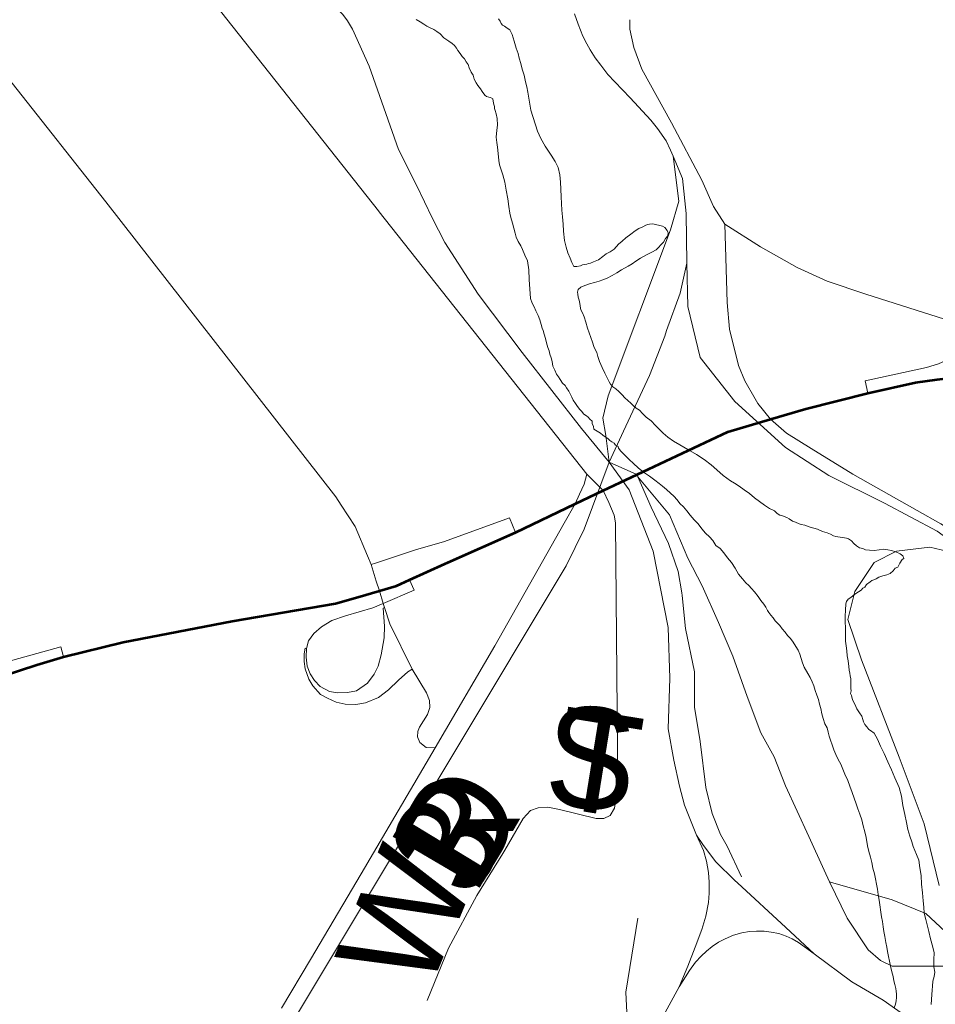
# Model space of a CAD drawing. Header units: feet. Extents: x 92 to 141.3, y -5 to 23.6.
# Tile 312 of 651: x 123.6 to 124.7, y 9.8 to 10.9. Entities that reach past the tile are written whole.
import ezdxf

# ---------------------------------------------------------------- set-up
doc = ezdxf.new("R2010")
doc.units = ezdxf.units.FT
doc.header["$MEASUREMENT"] = 0
for name, color, linetype, lineweight in [('CUY - Design$0$GM_X_City_Street', 7, 'Continuous', 0), ('CUY - Design$0$GM_X_Interchange_Ramps', 1, 'Continuous', 13), ('CUY - Design$0$GM_X_Interstate_Route', 1, 'Continuous', 53), ('CUY - Design$0$GM_X_Major_River', 5, 'Continuous', 13), ('CUY - Design$0$GM_X_Rail_Line', 7, 'Continuous', 13)]:
    doc.layers.add(name, color=color, linetype=linetype, lineweight=lineweight)
doc.layers.add('TX_X_20', color=7, linetype='Continuous')
doc.styles.add('CUY - Design$0$Styledgn030', font='dgn030.shx')

msp = doc.modelspace()

# ---------------------------------------------------------------- linework, layer by layer
at = {"layer": 'CUY - Design$0$GM_X_City_Street', "flags": 128}
for points in [[(124.0279, 10.6853), (123.6526, 11.1596)], [(124.4247, 10.6699), (124.4117, 10.6903), (124.3985, 10.7205), (124.3635, 10.7862), (124.3295, 10.8475), (124.3204, 10.8726), (124.3158, 10.8936), (124.3158, 10.9043)], [(123.5918, 10.8424), (123.5944, 10.8412), (123.6006, 10.8373), (123.6078, 10.8315), (123.7151, 10.6956), (123.8382, 10.5379)], [(124.2667, 10.3835), (124.0286, 10.6843), (124.0279, 10.6853)], [(124.4596, 10.4699), (124.4476, 10.4905), (124.4402, 10.5082), (124.4302, 10.5496), (124.4273, 10.5802), (124.4247, 10.6699)], [(124.4247, 10.6699), (124.4657, 10.6441), (124.5077, 10.6204), (124.5421, 10.6049), (124.5862, 10.59), (124.7174, 10.5484), (124.7423, 10.5439), (124.7622, 10.5439), (124.7817, 10.5474), (124.8241, 10.5575)], [(123.8382, 10.5379), (123.9788, 10.3578), (123.985, 10.3482)], [(124.5237, 10.4132), (124.4953, 10.4308), (124.4771, 10.4466), (124.4627, 10.4646), (124.4596, 10.4699)], [(124.6453, 10.3419), (124.5715, 10.3837), (124.5237, 10.4132)], [(124.2667, 10.3835), (124.2636, 10.3721), (124.2582, 10.3609), (124.253, 10.3495), (124.2407, 10.3274), (124.1609, 10.1869), (124.0926, 10.0703)], [(124.1725, 9.9528), (124.1934, 9.9891), (124.2018, 9.9984), (124.2106, 10.0016), (124.2217, 10.0023), (124.2351, 9.9997), (124.2771, 9.9893), (124.2859, 9.9893), (124.2934, 9.9928), (124.2982, 10.001), (124.302, 10.0252), (124.2992, 10.3279), (124.298, 10.3368), (124.2919, 10.3513), (124.2854, 10.3649), (124.2667, 10.3835)], [(123.985, 10.3482), (124.0008, 10.3237), (124.015, 10.2903)], [(124.682, 9.977), (124.6819, 9.9802), (124.6818, 9.9878), (124.6813, 10.0375), (124.6922, 10.0752), (124.7059, 10.1233), (124.7182, 10.1729), (124.7327, 10.2192), (124.7341, 10.2369), (124.7304, 10.2586), (124.722, 10.2795), (124.7099, 10.2974), (124.6962, 10.3112), (124.6724, 10.3266), (124.6453, 10.3419)], [(124.015, 10.2903), (124.0192, 10.2802), (124.0252, 10.2611), (124.0287, 10.2499), (124.0332, 10.2357), (124.0347, 10.2309), (124.0406, 10.2123), (124.0665, 10.1602), (124.0827, 10.1333), (124.086, 10.1245), (124.0865, 10.1163), (124.0838, 10.1084), (124.0747, 10.0939), (124.0733, 10.0899)], [(124.0733, 10.0899), (124.0729, 10.0887), (124.0726, 10.0826), (124.075, 10.0764), (124.0823, 10.0705), (124.0926, 10.0703)], [(124.0926, 10.0703), (124.008, 9.9259), (123.9498, 9.8278)], [(124.0834, 9.7808), (124.1081, 9.8407), (124.1406, 9.901), (124.1704, 9.9491), (124.1725, 9.9528)], [(123.9498, 9.8278), (123.9166, 9.7719)]]:
    msp.add_lwpolyline(points, dxfattribs=at)
at = {"layer": 'CUY - Design$0$GM_X_Interchange_Ramps', "flags": 128}
for points in [[(124.7174, 10.5484), (124.7157, 10.5432), (124.7115, 10.5371), (124.7069, 10.5328), (124.6977, 10.5256), (124.6887, 10.5199), (124.6806, 10.5151), (124.6694, 10.5102), (124.6558, 10.5057), (124.5857, 10.4907), (124.5886, 10.4766)], [(124.1846, 10.317), (124.178, 10.3338), (124.1033, 10.3067), (124.0701, 10.2971), (124.0242, 10.2818), (124.0192, 10.2802)], [(124.0347, 10.2309), (124.0329, 10.2301), (124.0346, 10.2097), (124.0343, 10.1963), (124.0306, 10.1767), (124.0273, 10.1639), (124.0228, 10.1544), (124.0153, 10.1443), (124.0027, 10.1356), (123.9923, 10.1334), (123.9806, 10.1331), (123.9714, 10.1348), (123.961, 10.1404), (123.9543, 10.1474), (123.9493, 10.1549), (123.9459, 10.1639), (123.9448, 10.1742), (123.9451, 10.184), (123.9476, 10.1927), (123.9535, 10.2011), (123.9624, 10.2089), (123.9742, 10.2159), (123.9898, 10.2212), (124.0211, 10.2307), (124.0332, 10.2357), (124.0687, 10.2506), (124.0634, 10.2625)], [(123.6668, 10.1746), (123.6637, 10.186), (123.567, 10.159), (123.4901, 10.1368), (123.4456, 10.128), (123.4107, 10.1225), (123.3818, 10.1169), (123.3776, 10.1156), (123.3532, 10.1082), (123.3267, 10.0973), (123.3035, 10.083), (123.2881, 10.07), (123.2862, 10.0675), (123.2811, 10.0609), (123.2801, 10.0596), (123.27, 10.0464), (123.2578, 10.0257), (123.2504, 10.0055), (123.2472, 9.9869), (123.2449, 9.9646), (123.2446, 9.9402), (123.247, 9.9208), (123.2514, 9.8784), (123.2487, 9.8778)], [(124.0665, 10.1602), (124.0614, 10.1574), (124.0508, 10.1476), (124.0393, 10.1367), (124.0279, 10.1278), (124.013, 10.1216), (124.0016, 10.1197), (123.9896, 10.12), (123.9792, 10.1225), (123.9691, 10.127), (123.9613, 10.1314), (123.9526, 10.1412), (123.9479, 10.149), (123.9437, 10.1605), (123.9424, 10.1691), (123.9424, 10.1778), (123.9435, 10.1842), (123.9451, 10.184)]]:
    msp.add_lwpolyline(points, dxfattribs=at)
at = {"layer": 'CUY - Design$0$GM_X_Interstate_Route', "flags": 128}
for points in [[(124.1037, 10.2808), (124.1072, 10.2825), (124.1846, 10.317), (124.253, 10.3495), (124.2854, 10.3649), (124.4281, 10.4323), (124.4771, 10.4466), (124.5175, 10.4584), (124.5886, 10.4766), (124.6434, 10.4886), (124.668, 10.492), (124.6807, 10.4937), (124.7243, 10.4997)], [(124.0041, 10.2428), (124.0287, 10.2499), (124.0482, 10.2556), (124.0634, 10.2625), (124.1037, 10.2808)], [(123.3726, 10.0829), (123.3779, 10.084), (123.3892, 10.0863), (123.4265, 10.0959), (123.5598, 10.1405), (123.6361, 10.1652), (123.6668, 10.1746), (123.7351, 10.1911), (123.8599, 10.2151), (123.9783, 10.2354), (124.0041, 10.2428)]]:
    msp.add_lwpolyline(points, dxfattribs=at)
at = {"layer": 'CUY - Design$0$GM_X_Major_River', "flags": 128}
for points in [[(124.0709, 10.9046), (124.0754, 10.9018), (124.0796, 10.899), (124.0833, 10.8969), (124.0871, 10.8949), (124.0912, 10.8929), (124.0946, 10.8909), (124.0983, 10.888), (124.1025, 10.8835), (124.1083, 10.8799), (124.1121, 10.8771), (124.115, 10.8746), (124.1171, 10.8717), (124.1188, 10.8689), (124.1213, 10.8656), (124.1238, 10.8623), (124.1263, 10.8595), (124.1284, 10.8562), (124.1305, 10.8529), (124.1318, 10.8492), (124.134, 10.8443), (124.1361, 10.8406), (124.1374, 10.8361), (124.1395, 10.832), (124.1416, 10.8291), (124.1445, 10.825), (124.1466, 10.8222), (124.1496, 10.8177), (124.1517, 10.8164), (124.1542, 10.8156), (124.1562, 10.8153), (124.1587, 10.8136), (124.1592, 10.8108), (124.16, 10.8071), (124.1605, 10.805), (124.1605, 10.8025), (124.1614, 10.8001), (124.1627, 10.7964), (124.1636, 10.791), (124.1641, 10.7836), (124.1633, 10.7778), (124.1626, 10.7699), (124.1635, 10.7638), (124.164, 10.7584), (124.1649, 10.751), (124.1655, 10.7431), (124.1663, 10.7382), (124.1681, 10.7333), (124.1702, 10.7267), (124.1724, 10.718), (124.1742, 10.709), (124.176, 10.6991), (124.1773, 10.6905), (124.1782, 10.6826), (124.1795, 10.6777), (124.1813, 10.6711), (124.183, 10.6653), (124.1843, 10.6596), (124.1856, 10.6551), (124.1878, 10.6501), (124.1907, 10.6452), (124.1928, 10.6411), (124.1954, 10.6345), (124.1984, 10.628), (124.2002, 10.6177), (124.2003, 10.6065), (124.2019, 10.5851), (124.204, 10.5797), (124.2061, 10.5752), (124.2082, 10.5707), (124.2108, 10.5654), (124.2125, 10.5605), (124.2142, 10.5551), (124.2155, 10.551), (124.2164, 10.5481), (124.2177, 10.544), (124.219, 10.5391), (124.2203, 10.5341), (124.222, 10.5288), (124.2233, 10.5251), (124.2242, 10.521)], [(124.2242, 10.521), (124.2233, 10.5251), (124.222, 10.5288), (124.2203, 10.5341), (124.219, 10.5391), (124.2177, 10.544), (124.2164, 10.5481), (124.2155, 10.551), (124.2142, 10.5551), (124.2125, 10.5605), (124.2108, 10.5654), (124.2082, 10.5707), (124.2061, 10.5752), (124.204, 10.5797), (124.2019, 10.5851), (124.2003, 10.6065), (124.2002, 10.6177), (124.1984, 10.628), (124.1954, 10.6345), (124.1928, 10.6411), (124.1907, 10.6452), (124.1878, 10.6501), (124.1856, 10.6551), (124.1843, 10.6596), (124.183, 10.6653), (124.1813, 10.6711), (124.1795, 10.6777), (124.1782, 10.6826), (124.1773, 10.6905), (124.176, 10.6991), (124.1742, 10.709), (124.1724, 10.718), (124.1702, 10.7267), (124.1681, 10.7333), (124.1663, 10.7382), (124.1655, 10.7431), (124.1649, 10.751), (124.164, 10.7584), (124.1635, 10.7638), (124.1626, 10.7699), (124.1633, 10.7778), (124.1641, 10.7836), (124.1636, 10.791), (124.1627, 10.7964), (124.1614, 10.8001), (124.1605, 10.8025), (124.1605, 10.805), (124.16, 10.8071), (124.1592, 10.8108), (124.1587, 10.8136), (124.1562, 10.8153), (124.1542, 10.8156), (124.1517, 10.8164), (124.1496, 10.8177), (124.1466, 10.8222), (124.1445, 10.825), (124.1416, 10.8291), (124.1395, 10.832), (124.1374, 10.8361), (124.1361, 10.8406), (124.134, 10.8443), (124.1318, 10.8492), (124.1305, 10.8529), (124.1284, 10.8562), (124.1263, 10.8595), (124.1238, 10.8623), (124.1213, 10.8656), (124.1188, 10.8689), (124.1171, 10.8717), (124.115, 10.8746), (124.1121, 10.8771), (124.1083, 10.8799), (124.1025, 10.8835), (124.0983, 10.888), (124.0946, 10.8909), (124.0912, 10.8929), (124.0871, 10.8949), (124.0833, 10.8969), (124.0796, 10.899), (124.0754, 10.9018), (124.0709, 10.9046)], [(124.2931, 10.6382), (124.2886, 10.6361), (124.2849, 10.6331), (124.28, 10.6294), (124.2743, 10.6268), (124.2706, 10.6255), (124.2685, 10.6251), (124.2665, 10.6243), (124.264, 10.6238), (124.2615, 10.6234), (124.2591, 10.6225), (124.255, 10.6216), (124.2517, 10.6216), (124.2495, 10.6261), (124.2474, 10.631), (124.2449, 10.6372), (124.2427, 10.6438), (124.2409, 10.6512), (124.2396, 10.6619), (124.2395, 10.6702), (124.2385, 10.6784), (124.238, 10.6862), (124.2375, 10.6937), (124.237, 10.7015), (124.2368, 10.7102), (124.2363, 10.718), (124.2354, 10.7267), (124.2336, 10.7349), (124.2302, 10.7419), (124.2256, 10.7492), (124.2188, 10.7595), (124.2138, 10.7681), (124.2099, 10.7767), (124.2022, 10.8005), (124.2013, 10.8075), (124.1999, 10.8145), (124.199, 10.8211), (124.1977, 10.8273), (124.1964, 10.8331), (124.1946, 10.8409), (124.1925, 10.8475), (124.1907, 10.8541), (124.189, 10.8602), (124.1877, 10.8656), (124.1856, 10.8717), (124.1834, 10.8796), (124.1808, 10.8874), (124.1783, 10.8927), (124.1753, 10.8947), (124.172, 10.8968), (124.1699, 10.898), (124.1683, 10.9), (124.167, 10.9025), (124.1653, 10.9054)], [(124.1653, 10.9054), (124.167, 10.9025), (124.1683, 10.9), (124.1699, 10.898), (124.172, 10.8968), (124.1753, 10.8947), (124.1783, 10.8927), (124.1808, 10.8874), (124.1834, 10.8796), (124.1856, 10.8717), (124.1877, 10.8656), (124.189, 10.8602), (124.1907, 10.8541), (124.1925, 10.8475), (124.1946, 10.8409), (124.1964, 10.8331), (124.1977, 10.8273), (124.199, 10.8211), (124.1999, 10.8145), (124.2013, 10.8075), (124.2022, 10.8005), (124.2099, 10.7767), (124.2138, 10.7681), (124.2188, 10.7595), (124.2256, 10.7492), (124.2302, 10.7419), (124.2336, 10.7349), (124.2354, 10.7267), (124.2363, 10.718), (124.2368, 10.7102), (124.237, 10.7015), (124.2375, 10.6937), (124.238, 10.6862), (124.2385, 10.6784), (124.2395, 10.6702), (124.2396, 10.6619), (124.2409, 10.6512), (124.2427, 10.6438), (124.2449, 10.6372), (124.2474, 10.631), (124.2495, 10.6261), (124.2517, 10.6216), (124.255, 10.6216), (124.2591, 10.6225), (124.2615, 10.6234), (124.264, 10.6238), (124.2665, 10.6243), (124.2685, 10.6251), (124.2706, 10.6255), (124.2743, 10.6268), (124.28, 10.6294), (124.2849, 10.6331), (124.2886, 10.6361), (124.2931, 10.6382)], [(124.4877, 10.3368), (124.4848, 10.3388), (124.4815, 10.3416), (124.4757, 10.3445), (124.4703, 10.3481), (124.4644, 10.3522), (124.4586, 10.3566), (124.4528, 10.3615), (124.4469, 10.3656), (124.4411, 10.37), (124.4357, 10.3733), (124.4311, 10.3761), (124.427, 10.379), (124.4228, 10.3822), (124.4157, 10.3887), (124.409, 10.3944), (124.4011, 10.4005), (124.3924, 10.4062), (124.3824, 10.4118), (124.3732, 10.4171), (124.3658, 10.4216), (124.3595, 10.426), (124.3541, 10.4305), (124.3499, 10.435), (124.3453, 10.4395), (124.3403, 10.4448), (124.3344, 10.4488), (124.3303, 10.4533), (124.3269, 10.457), (124.3232, 10.4594), (124.3198, 10.4623), (124.3169, 10.4651), (124.3136, 10.468), (124.3102, 10.4712), (124.3069, 10.4745), (124.3031, 10.4782), (124.2998, 10.4814), (124.2964, 10.4839), (124.2935, 10.4867), (124.2922, 10.4896), (124.2897, 10.4941), (124.2872, 10.4994), (124.2842, 10.506), (124.2812, 10.5126), (124.2791, 10.5183), (124.2778, 10.5229), (124.2761, 10.5265), (124.2744, 10.5298), (124.2731, 10.5348), (124.2671, 10.5508), (124.2653, 10.5578), (124.2636, 10.564), (124.2615, 10.5685), (124.2598, 10.5718), (124.2593, 10.5738), (124.2589, 10.5767), (124.2584, 10.5792), (124.2576, 10.5829), (124.2567, 10.5866), (124.2562, 10.5899), (124.2558, 10.5923), (124.2566, 10.5952), (124.2598, 10.5978), (124.2643, 10.5999), (124.2697, 10.6016), (124.2754, 10.6033), (124.2808, 10.6046), (124.2849, 10.6063), (124.2898, 10.6084), (124.2955, 10.6114), (124.3008, 10.6144), (124.3062, 10.6177), (124.3139, 10.6219), (124.3184, 10.6245), (124.3225, 10.6278), (124.3282, 10.6312), (124.3348, 10.635), (124.3409, 10.6379), (124.3458, 10.6405), (124.3487, 10.6434), (124.3515, 10.6463), (124.3544, 10.6493), (124.3568, 10.6538), (124.3592, 10.6567), (124.3596, 10.66), (124.3587, 10.6629), (124.3558, 10.6662), (124.3533, 10.6678), (124.3421, 10.6706), (124.3384, 10.6701), (124.3364, 10.6697), (124.3343, 10.6688), (124.3306, 10.6671), (124.3261, 10.665), (124.322, 10.6625), (124.3171, 10.6587), (124.3114, 10.6545), (124.3069, 10.6507), (124.3029, 10.647), (124.298, 10.6416), (124.2931, 10.6382)], [(124.2931, 10.6382), (124.298, 10.6416), (124.3029, 10.647), (124.3069, 10.6507), (124.3114, 10.6545), (124.3171, 10.6587), (124.322, 10.6625), (124.3261, 10.665), (124.3306, 10.6671), (124.3343, 10.6688), (124.3364, 10.6697), (124.3384, 10.6701), (124.3421, 10.6706), (124.3533, 10.6678), (124.3558, 10.6662), (124.3587, 10.6629), (124.3596, 10.66), (124.3592, 10.6567), (124.3568, 10.6538), (124.3544, 10.6493), (124.3515, 10.6463), (124.3487, 10.6434), (124.3458, 10.6405), (124.3409, 10.6379), (124.3348, 10.635), (124.3282, 10.6312), (124.3225, 10.6278), (124.3184, 10.6245), (124.3139, 10.6219), (124.3062, 10.6177), (124.3008, 10.6144), (124.2955, 10.6114), (124.2898, 10.6084), (124.2849, 10.6063), (124.2808, 10.6046), (124.2754, 10.6033), (124.2697, 10.6016), (124.2643, 10.5999), (124.2598, 10.5978), (124.2566, 10.5952), (124.2558, 10.5923), (124.2562, 10.5899), (124.2567, 10.5866), (124.2576, 10.5829), (124.2584, 10.5792), (124.2589, 10.5767), (124.2593, 10.5738), (124.2598, 10.5718), (124.2615, 10.5685), (124.2636, 10.564), (124.2653, 10.5578), (124.2671, 10.5508), (124.2731, 10.5348), (124.2744, 10.5298), (124.2761, 10.5265), (124.2778, 10.5229), (124.2791, 10.5183), (124.2812, 10.5126), (124.2842, 10.506), (124.2872, 10.4994), (124.2897, 10.4941), (124.2922, 10.4896), (124.2935, 10.4867), (124.2964, 10.4839), (124.2998, 10.4814), (124.3031, 10.4782), (124.3069, 10.4745), (124.3102, 10.4712), (124.3136, 10.468), (124.3169, 10.4651), (124.3198, 10.4623), (124.3232, 10.4594), (124.3269, 10.457), (124.3303, 10.4533), (124.3344, 10.4488), (124.3403, 10.4448), (124.3453, 10.4395), (124.3499, 10.435), (124.3541, 10.4305), (124.3595, 10.426), (124.3658, 10.4216), (124.3732, 10.4171), (124.3824, 10.4118), (124.3924, 10.4062), (124.4011, 10.4005), (124.409, 10.3944), (124.4157, 10.3887), (124.4228, 10.3822), (124.427, 10.379), (124.4311, 10.3761), (124.4357, 10.3733), (124.4411, 10.37), (124.4469, 10.3656), (124.4528, 10.3615), (124.4586, 10.3566), (124.4644, 10.3522), (124.4703, 10.3481), (124.4757, 10.3445), (124.4815, 10.3416), (124.4848, 10.3388), (124.4877, 10.3368)], [(124.2242, 10.521), (124.2255, 10.5169), (124.2268, 10.5127), (124.2277, 10.5074), (124.2298, 10.5029), (124.2319, 10.4984), (124.234, 10.4951), (124.2361, 10.4922), (124.2386, 10.4881), (124.2416, 10.4853), (124.2433, 10.4824), (124.2458, 10.4787), (124.2479, 10.475), (124.2492, 10.4717), (124.2509, 10.4685), (124.2534, 10.4648), (124.2551, 10.4623), (124.258, 10.4582), (124.2605, 10.4558), (124.2631, 10.4525), (124.266, 10.4505), (124.2681, 10.4489), (124.2701, 10.4468), (124.2726, 10.4444), (124.2727, 10.4419), (124.274, 10.4382), (124.2744, 10.4353), (124.2782, 10.4329), (124.2802, 10.4317), (124.2823, 10.4305), (124.2848, 10.4284), (124.2886, 10.4256), (124.2907, 10.4244), (124.2927, 10.4223), (124.2952, 10.4207), (124.2977, 10.4191), (124.2994, 10.417), (124.3023, 10.4154), (124.3028, 10.4134), (124.3053, 10.4101), (124.3149, 10.4003), (124.3199, 10.3958), (124.3253, 10.3909), (124.3316, 10.3861), (124.3383, 10.3812), (124.3445, 10.3767), (124.3495, 10.3731), (124.3533, 10.3698), (124.3578, 10.3662), (124.3624, 10.3621), (124.3662, 10.3584), (124.37, 10.3543), (124.3733, 10.3502), (124.3775, 10.3462), (124.3813, 10.3417), (124.3851, 10.3368), (124.3897, 10.3315), (124.3943, 10.3266), (124.3985, 10.3212), (124.4027, 10.3159), (124.4073, 10.3119), (124.411, 10.3078), (124.4144, 10.302), (124.4194, 10.2984), (124.4236, 10.2935), (124.4278, 10.2877), (124.4324, 10.2824), (124.4366, 10.2759), (124.4404, 10.2693), (124.445, 10.2636), (124.4488, 10.2591), (124.4521, 10.2563), (124.4551, 10.2526), (124.4588, 10.2489), (124.463, 10.2436), (124.466, 10.2391), (124.4693, 10.2346), (124.4715, 10.2313), (124.4736, 10.2276), (124.4753, 10.2252), (124.4774, 10.2223), (124.4799, 10.219), (124.4824, 10.2158), (124.4853, 10.2125), (124.4878, 10.2105), (124.4904, 10.2064), (124.4937, 10.2027), (124.4966, 10.199), (124.4996, 10.1957), (124.5021, 10.1925), (124.5088, 10.1822), (124.5105, 10.1773), (124.5123, 10.1724), (124.5136, 10.1674), (124.5157, 10.1625), (124.5199, 10.1555), (124.5225, 10.1506), (124.5246, 10.1457), (124.5267, 10.1412), (124.5284, 10.1358), (124.5302, 10.1305)], [(124.5302, 10.1305), (124.5284, 10.1358), (124.5267, 10.1412), (124.5246, 10.1457), (124.5225, 10.1506), (124.5199, 10.1555), (124.5157, 10.1625), (124.5136, 10.1674), (124.5123, 10.1724), (124.5105, 10.1773), (124.5088, 10.1822), (124.5021, 10.1925), (124.4996, 10.1957), (124.4966, 10.199), (124.4937, 10.2027), (124.4904, 10.2064), (124.4878, 10.2105), (124.4853, 10.2125), (124.4824, 10.2158), (124.4799, 10.219), (124.4774, 10.2223), (124.4753, 10.2252), (124.4736, 10.2276), (124.4715, 10.2313), (124.4693, 10.2346), (124.466, 10.2391), (124.463, 10.2436), (124.4588, 10.2489), (124.4551, 10.2526), (124.4521, 10.2563), (124.4488, 10.2591), (124.445, 10.2636), (124.4404, 10.2693), (124.4366, 10.2759), (124.4324, 10.2824), (124.4278, 10.2877), (124.4236, 10.2935), (124.4194, 10.2984), (124.4144, 10.302), (124.411, 10.3078), (124.4073, 10.3119), (124.4027, 10.3159), (124.3985, 10.3212), (124.3943, 10.3266), (124.3897, 10.3315), (124.3851, 10.3368), (124.3813, 10.3417), (124.3775, 10.3462), (124.3733, 10.3502), (124.37, 10.3543), (124.3662, 10.3584), (124.3624, 10.3621), (124.3578, 10.3662), (124.3533, 10.3698), (124.3495, 10.3731), (124.3445, 10.3767), (124.3383, 10.3812), (124.3316, 10.3861), (124.3253, 10.3909), (124.3199, 10.3958), (124.3149, 10.4003), (124.3053, 10.4101), (124.3028, 10.4134), (124.3023, 10.4154), (124.2994, 10.417), (124.2977, 10.4191), (124.2952, 10.4207), (124.2927, 10.4223), (124.2907, 10.4244), (124.2886, 10.4256), (124.2848, 10.4284), (124.2823, 10.4305), (124.2802, 10.4317), (124.2782, 10.4329), (124.2744, 10.4353), (124.274, 10.4382), (124.2727, 10.4419), (124.2726, 10.4444), (124.2701, 10.4468), (124.2681, 10.4489), (124.266, 10.4505), (124.2631, 10.4525), (124.2605, 10.4558), (124.258, 10.4582), (124.2551, 10.4623), (124.2534, 10.4648), (124.2509, 10.4685), (124.2492, 10.4717), (124.2479, 10.475), (124.2458, 10.4787), (124.2433, 10.4824), (124.2416, 10.4853), (124.2386, 10.4881), (124.2361, 10.4922), (124.234, 10.4951), (124.2319, 10.4984), (124.2298, 10.5029), (124.2277, 10.5074), (124.2268, 10.5127), (124.2255, 10.5169), (124.2242, 10.521)], [(124.6288, 10.0041), (124.627, 10.0148), (124.6244, 10.0247), (124.6197, 10.0358), (124.6159, 10.0448), (124.6116, 10.0543), (124.6074, 10.0637), (124.6031, 10.0719), (124.5997, 10.0801), (124.5959, 10.0871), (124.5917, 10.09), (124.5897, 10.0912), (124.5876, 10.0944), (124.5851, 10.0969), (124.5838, 10.0998), (124.5829, 10.1026), (124.5816, 10.1063), (124.5791, 10.1104), (124.5761, 10.1149), (124.5736, 10.1203), (124.5711, 10.1252), (124.5698, 10.1301), (124.5689, 10.1326), (124.5693, 10.1355), (124.5692, 10.138), (124.5692, 10.1417), (124.5691, 10.1454), (124.5691, 10.1491), (124.5682, 10.1528), (124.5678, 10.1557), (124.5673, 10.159), (124.5668, 10.1635), (124.5659, 10.1697), (124.565, 10.1755), (124.5645, 10.1813), (124.5636, 10.187), (124.5631, 10.1924), (124.5631, 10.1973), (124.563, 10.2027), (124.5629, 10.2081), (124.5628, 10.2143), (124.5627, 10.2209), (124.5631, 10.2279), (124.5634, 10.2353), (124.5642, 10.2378), (124.5662, 10.2403), (124.569, 10.2424), (124.5735, 10.2462), (124.578, 10.2487), (124.5809, 10.2508), (124.5829, 10.2529), (124.585, 10.2541), (124.587, 10.2571), (124.5911, 10.2604), (124.5931, 10.2617), (124.5956, 10.2625), (124.598, 10.2638), (124.6013, 10.2655), (124.6058, 10.2672), (124.6103, 10.2685), (124.614, 10.2698), (124.6177, 10.2731), (124.6201, 10.276), (124.623, 10.2773), (124.6254, 10.2819), (124.6278, 10.286), (124.6299, 10.2869), (124.6286, 10.2902), (124.6257, 10.2926), (124.6207, 10.2946), (124.6157, 10.2962), (124.6116, 10.297), (124.6087, 10.2974), (124.6066, 10.2977), (124.6017, 10.2969), (124.5959, 10.2964), (124.5906, 10.2967), (124.586, 10.2971), (124.5827, 10.2987), (124.579, 10.2991), (124.5757, 10.3015), (124.5727, 10.3044), (124.5698, 10.3072), (124.5665, 10.3096), (124.564, 10.3104), (124.552, 10.3124), (124.5491, 10.3132), (124.5458, 10.3148), (124.542, 10.3164), (124.5367, 10.318), (124.5309, 10.3208), (124.5226, 10.3231), (124.5164, 10.3251), (124.5122, 10.3259), (124.5097, 10.3267), (124.5056, 10.3287), (124.5023, 10.3299), (124.4985, 10.3324), (124.4956, 10.334), (124.4906, 10.336), (124.4877, 10.3368)], [(124.4877, 10.3368), (124.4906, 10.336), (124.4956, 10.334), (124.4985, 10.3324), (124.5023, 10.3299), (124.5056, 10.3287), (124.5097, 10.3267), (124.5122, 10.3259), (124.5164, 10.3251), (124.5226, 10.3231), (124.5309, 10.3208), (124.5367, 10.318), (124.542, 10.3164), (124.5458, 10.3148), (124.5491, 10.3132), (124.552, 10.3124), (124.564, 10.3104), (124.5665, 10.3096), (124.5698, 10.3072), (124.5727, 10.3044), (124.5757, 10.3015), (124.579, 10.2991), (124.5827, 10.2987), (124.586, 10.2971), (124.5906, 10.2967), (124.5959, 10.2964), (124.6017, 10.2969), (124.6066, 10.2977), (124.6087, 10.2974), (124.6116, 10.297), (124.6157, 10.2962), (124.6207, 10.2946), (124.6257, 10.2926), (124.6286, 10.2902), (124.6299, 10.2869), (124.6278, 10.286), (124.6254, 10.2819), (124.623, 10.2773), (124.6201, 10.276), (124.6177, 10.2731), (124.614, 10.2698), (124.6103, 10.2685), (124.6058, 10.2672), (124.6013, 10.2655), (124.598, 10.2638), (124.5956, 10.2625), (124.5931, 10.2617), (124.5911, 10.2604), (124.587, 10.2571), (124.585, 10.2541), (124.5829, 10.2529), (124.5809, 10.2508), (124.578, 10.2487), (124.5735, 10.2462), (124.569, 10.2424), (124.5662, 10.2403), (124.5642, 10.2378), (124.5634, 10.2353), (124.5631, 10.2279), (124.5627, 10.2209), (124.5628, 10.2143), (124.5629, 10.2081), (124.563, 10.2027), (124.5631, 10.1973), (124.5631, 10.1924), (124.5636, 10.187), (124.5645, 10.1813), (124.565, 10.1755), (124.5659, 10.1697), (124.5668, 10.1635), (124.5673, 10.159), (124.5678, 10.1557), (124.5682, 10.1528), (124.5691, 10.1491), (124.5691, 10.1454), (124.5692, 10.1417), (124.5692, 10.138), (124.5693, 10.1355), (124.5689, 10.1326), (124.5698, 10.1301), (124.5711, 10.1252), (124.5736, 10.1203), (124.5761, 10.1149), (124.5791, 10.1104), (124.5816, 10.1063), (124.5829, 10.1026), (124.5838, 10.0998), (124.5851, 10.0969), (124.5876, 10.0944), (124.5897, 10.0912), (124.5917, 10.09), (124.5959, 10.0871), (124.5997, 10.0801), (124.6031, 10.0719), (124.6074, 10.0637), (124.6116, 10.0543), (124.6159, 10.0448), (124.6197, 10.0358), (124.6244, 10.0247), (124.627, 10.0148), (124.6288, 10.0041)], [(124.5302, 10.1305), (124.5319, 10.1256), (124.5332, 10.1202), (124.5349, 10.1153), (124.5358, 10.1091), (124.5375, 10.1037), (124.5393, 10.0976), (124.5418, 10.0931), (124.5431, 10.0881), (124.5444, 10.0836), (124.5457, 10.0791), (124.5478, 10.0737), (124.5496, 10.068), (124.5521, 10.0626), (124.5547, 10.0569), (124.5576, 10.0516), (124.5598, 10.0458), (124.5623, 10.0401), (124.5657, 10.0327), (124.5679, 10.0261), (124.5705, 10.0191), (124.573, 10.0125), (124.5752, 10.006), (124.5773, 10.0002), (124.5795, 9.9941), (124.5816, 9.9875), (124.5833, 9.9809), (124.5851, 9.9739), (124.5868, 9.9673), (124.5882, 9.9578), (124.5899, 9.9513), (124.5917, 9.9451), (124.593, 9.9389), (124.5943, 9.9323), (124.5961, 9.9257), (124.5974, 9.92), (124.5987, 9.9138), (124.5996, 9.9084), (124.6005, 9.9023), (124.6014, 9.8957), (124.6042, 9.8767), (124.6055, 9.8714), (124.606, 9.8652), (124.6069, 9.8598), (124.6082, 9.8541), (124.6091, 9.8471), (124.6104, 9.8417), (124.6113, 9.8368), (124.6122, 9.831), (124.6135, 9.8256), (124.6148, 9.8186), (124.6162, 9.8137), (124.6175, 9.8084), (124.6184, 9.8034), (124.6197, 9.7989), (124.6205, 9.7944), (124.621, 9.7915), (124.6215, 9.7878), (124.6215, 9.7841), (124.6211, 9.7803), (124.6204, 9.7766), (124.6188, 9.7725)], [(124.6188, 9.7725), (124.6204, 9.7766), (124.6211, 9.7803), (124.6215, 9.7841), (124.6215, 9.7878), (124.621, 9.7915), (124.6205, 9.7944), (124.6197, 9.7989), (124.6184, 9.8034), (124.6175, 9.8084), (124.6162, 9.8137), (124.6148, 9.8186), (124.6135, 9.8256), (124.6122, 9.831), (124.6113, 9.8368), (124.6104, 9.8417), (124.6091, 9.8471), (124.6082, 9.8541), (124.6069, 9.8598), (124.606, 9.8652), (124.6055, 9.8714), (124.6042, 9.8767), (124.6014, 9.8957), (124.6005, 9.9023), (124.5996, 9.9084), (124.5987, 9.9138), (124.5974, 9.92), (124.5961, 9.9257), (124.5943, 9.9323), (124.593, 9.9389), (124.5917, 9.9451), (124.5899, 9.9513), (124.5882, 9.9578), (124.5868, 9.9673), (124.5851, 9.9739), (124.5833, 9.9809), (124.5816, 9.9875), (124.5795, 9.9941), (124.5773, 10.0002), (124.5752, 10.006), (124.573, 10.0125), (124.5705, 10.0191), (124.5679, 10.0261), (124.5657, 10.0327), (124.5623, 10.0401), (124.5598, 10.0458), (124.5576, 10.0516), (124.5547, 10.0569), (124.5521, 10.0626), (124.5496, 10.068), (124.5478, 10.0737), (124.5457, 10.0791), (124.5444, 10.0836), (124.5431, 10.0881), (124.5418, 10.0931), (124.5393, 10.0976), (124.5375, 10.1037), (124.5358, 10.1091), (124.5349, 10.1153), (124.5332, 10.1202), (124.5319, 10.1256), (124.5302, 10.1305)], [(124.6612, 9.7763), (124.6615, 9.7817), (124.6619, 9.7874), (124.6622, 9.7924), (124.6626, 9.7973), (124.6629, 9.8027), (124.6645, 9.8081), (124.6652, 9.8131), (124.6643, 9.8192), (124.6642, 9.8275), (124.6645, 9.8353), (124.6632, 9.8419), (124.6606, 9.8514), (124.6584, 9.8596), (124.6567, 9.8674), (124.6549, 9.8736), (124.6532, 9.8806), (124.6527, 9.8876), (124.6522, 9.895), (124.6512, 9.9041), (124.6502, 9.914), (124.6497, 9.9239), (124.6483, 9.9326), (124.647, 9.9416), (124.6444, 9.9478), (124.6423, 9.9527), (124.6406, 9.9572), (124.6389, 9.9626), (124.6367, 9.9691), (124.6345, 9.9766), (124.6328, 9.9848), (124.631, 9.9938), (124.6288, 10.0041)], [(124.6288, 10.0041), (124.631, 9.9938), (124.6328, 9.9848), (124.6345, 9.9766), (124.6367, 9.9691), (124.6389, 9.9626), (124.6406, 9.9572), (124.6423, 9.9527), (124.6444, 9.9478), (124.647, 9.9416), (124.6483, 9.9326), (124.6497, 9.9239), (124.6502, 9.914), (124.6512, 9.9041), (124.6522, 9.895), (124.6527, 9.8876), (124.6532, 9.8806), (124.6549, 9.8736), (124.6567, 9.8674), (124.6584, 9.8596), (124.6606, 9.8514), (124.6632, 9.8419), (124.6645, 9.8353), (124.6642, 9.8275), (124.6643, 9.8192), (124.6652, 9.8131), (124.6645, 9.8081), (124.6629, 9.8027), (124.6626, 9.7973), (124.6622, 9.7924), (124.6619, 9.7874), (124.6615, 9.7817), (124.6612, 9.7763)]]:
    msp.add_lwpolyline(points, dxfattribs=at)
at = {"layer": 'CUY - Design$0$GM_X_Rail_Line', "flags": 128}
for points in [[(123.8965, 10.943), (123.9127, 10.9397), (123.9368, 10.9328), (123.9615, 10.9264), (123.9671, 10.9243), (123.974, 10.9207), (123.9798, 10.9171), (123.9867, 10.9102), (123.9921, 10.903), (123.9978, 10.8936), (124.0172, 10.8509), (124.0506, 10.7555), (124.0717, 10.714), (124.0894, 10.6772), (124.1037, 10.6492), (124.1419, 10.5899), (124.1923, 10.5232), (124.2604, 10.4359), (124.292, 10.3976)], [(124.2524, 10.9111), (124.2567, 10.8993), (124.2621, 10.8854), (124.2666, 10.8766), (124.2704, 10.8696), (124.2761, 10.8605), (124.2824, 10.8522), (124.2906, 10.8416), (124.2985, 10.833), (124.3163, 10.8147), (124.3398, 10.7894), (124.3476, 10.7797), (124.3574, 10.7657), (124.3624, 10.7549), (124.3654, 10.7478)], [(124.3654, 10.7478), (124.3718, 10.6966), (124.3625, 10.6637), (124.2909, 10.4733), (124.285, 10.448), (124.2883, 10.4278), (124.292, 10.3976)], [(124.3811, 10.6253), (124.3802, 10.6822), (124.3763, 10.7224), (124.3654, 10.7478)], [(124.292, 10.3976), (124.3085, 10.4328), (124.3382, 10.4966), (124.3558, 10.5417), (124.358, 10.5483), (124.3734, 10.5912), (124.3811, 10.6253)], [(124.3811, 10.6253), (124.3822, 10.5758), (124.3965, 10.5175), (124.4361, 10.4669), (124.4944, 10.4141), (124.5439, 10.3822), (124.6076, 10.3503), (124.6681, 10.3184), (124.6956, 10.2986), (124.7083, 10.2762)], [(123.8623, 9.6444), (124.2429, 10.2788), (124.2634, 10.3206), (124.292, 10.3976)], [(124.292, 10.3976), (124.3151, 10.3657), (124.3426, 10.2953), (124.3597, 10.208), (124.3617, 10.15), (124.3597, 10.092), (124.3662, 10.0559), (124.3726, 10.0263), (124.3784, 10.0043), (124.3924, 9.9701)], [(124.3251, 10.3805), (124.3239, 10.3833), (124.292, 10.3976)], [(124.3758, 10.2448), (124.3755, 10.2476), (124.3712, 10.2722), (124.3602, 10.3041), (124.3404, 10.3459), (124.3251, 10.3805)], [(124.3251, 10.3805), (124.3613, 10.3371), (124.3822, 10.2876), (124.3987, 10.2556), (124.4174, 10.2138), (124.4339, 10.1753), (124.4504, 10.1291), (124.4658, 10.0873), (124.4812, 10.0598), (124.4944, 10.0268)], [(124.7083, 10.2762), (124.6791, 10.2953), (124.6595, 10.3), (124.6213, 10.2953), (124.5958, 10.2825), (124.5735, 10.2491), (124.5656, 10.2173), (124.5815, 10.1711), (124.6244, 10.0596), (124.653, 9.9832), (124.6703, 9.9124)], [(124.4439, 9.9224), (124.4273, 9.9575), (124.4196, 9.9707), (124.41, 9.995), (124.4031, 10.0246), (124.3965, 10.0774), (124.3901, 10.1168), (124.3898, 10.1572), (124.3796, 10.2068), (124.3758, 10.2448)], [(124.4944, 10.0268), (124.5208, 9.9685), (124.5384, 9.93), (124.5447, 9.9167)], [(124.3924, 9.9701), (124.4004, 9.9524), (124.4035, 9.9402), (124.406, 9.9273), (124.4068, 9.9164), (124.4066, 9.9035), (124.4058, 9.8928), (124.4029, 9.8774), (124.3982, 9.8619), (124.3908, 9.8419), (124.3824, 9.8202), (124.3725, 9.7964)], [(124.3924, 9.9701), (124.3996, 9.9594), (124.4061, 9.9506), (124.4145, 9.9397), (124.4207, 9.9329), (124.4295, 9.9245), (124.4363, 9.9181), (124.4392, 9.9154)], [(124.4392, 9.9154), (124.4945, 9.8645), (124.5272, 9.8343)], [(124.6773, 9.8598), (124.6549, 9.8805), (124.6164, 9.8959), (124.5483, 9.9157), (124.5447, 9.9167)], [(124.5447, 9.9167), (124.5648, 9.875), (124.5889, 9.8387), (124.6032, 9.8265), (124.6164, 9.8199), (124.6461, 9.8199), (124.6802, 9.8199)], [(124.3114, 9.7904), (124.3251, 9.875)], [(124.3725, 9.7964), (124.3842, 9.8149), (124.3911, 9.8248), (124.3975, 9.8316), (124.4036, 9.8374), (124.4102, 9.8426), (124.4174, 9.8474), (124.4251, 9.8515), (124.4345, 9.8554), (124.4443, 9.8584), (124.4529, 9.8596), (124.4608, 9.8602), (124.4697, 9.86), (124.4778, 9.8591), (124.4867, 9.8574), (124.4951, 9.8544), (124.5019, 9.8512), (124.5092, 9.847), (124.5272, 9.8343)], [(124.5272, 9.8343), (124.5701, 9.802), (124.6062, 9.7811), (124.6723, 9.7345)], [(124.3725, 9.7964), (124.3013, 9.6663)], [(123.8273, 8.6083), (123.8701, 8.6863), (124.0476, 9.062), (124.1226, 9.217), (124.138, 9.2599), (124.1699, 9.3699), (124.1941, 9.4316), (124.2194, 9.502), (124.2425, 9.5515), (124.2667, 9.6098), (124.2898, 9.6593), (124.3151, 9.7132), (124.3114, 9.7904)]]:
    msp.add_lwpolyline(points, dxfattribs=at)

# ---------------------------------------------------------------- texts
at = {"layer": 'TX_X_20', "style": 'CUY - Design$0$Styledgn030'}
for s, rotation, p in [('S', 356.7474, (124.2163, 10.0039)), ('T', 350.8342, (124.2233, 10.0036)), ('D', 58.7176, (124.1414, 9.9059)), ('R', 59.5985, (124.1373, 9.8989)), ('3', 60.7664, (124.1342, 9.8934)), ('W', 67.3711, (124.0834, 9.7855))]:
    msp.add_text(s, height=0.1157, rotation=rotation, dxfattribs=at).set_placement(p)

doc.saveas('drawing.dxf')
